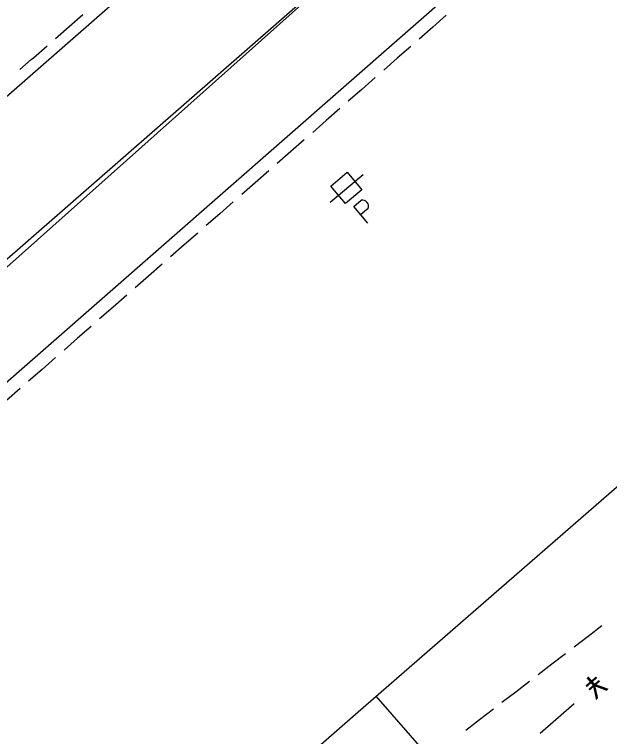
# Model space of a CAD drawing. Extents: x 2443269 to 2494951, y 591171 to 622130.
# Drawn here: x 2462283.1 to 2462414.5, y 604230.6 to 604390.1 of the extents above; entities that cross this region are included whole.
import ezdxf

# ---------------------------------------------------------------- set-up
doc = ezdxf.new("R2010")
doc.units = 0
for name, color, linetype in [('SURVEY - DRAINAGE - Area Shapes', 7, 'Continuous'), ('SURVEY - PROPERTY - Property Lines', 7, 'Continuous'), ('SURVEY - PROPERTY - ROW Lines', 7, 'Continuous'), ('SURVEY - TRANSPORTATION - Features', 7, 'Continuous'), ('SURVEY - TRANSPORTATION - Roads', 7, 'Continuous'), ('SURVEY - UTILITIES - Cable (Underground) with Text', 7, 'Continuous'), ('SURVEY - UTILITIES - Poles and Miscellaneous with Text', 7, 'Continuous'), ('SURVEY - UTILITIES - Sanitary Sewer with Text', 7, 'Continuous')]:
    doc.layers.add(name, color=color, linetype=linetype)

# ---------------------------------------------------------------- blocks, each defined once
blk = doc.blocks.new('xpp')
at = {"layer": 'SURVEY - UTILITIES - Cable (Underground) with Text'}
for p, q in [((-2.395, 2.598), (2.395, 2.598)), ((-2.395, -2.436), (-2.395, 2.598)), ((2.395, 2.598), (2.395, 2.598)), ((2.395, 2.598), (2.395, -2.436)), ((-4.75, 0), (4.75, 0)), ((2.395, -2.436), (-2.395, -2.436)), ((-2.395, -2.436), (-2.395, -2.436)), ((2.395, -2.436), (2.395, -2.436)), ((-1.339, -8.932), (-1.339, -4.141)), ((-1.339, -4.141), (-1.339, -4.141)), ((-1.339, -4.141), (0.771, -4.141)), ((1.062, -4.351), (0.771, -4.141)), ((1.286, -4.632), (1.062, -4.351)), ((1.062, -4.351), (1.062, -4.351)), ((1.427, -4.962), (1.286, -4.632)), ((1.286, -4.632), (1.286, -4.632)), ((0.771, -6.496), (1.062, -6.285)), ((1.062, -6.285), (1.286, -6.004)), ((1.062, -6.285), (1.062, -6.285)), ((1.286, -6.004), (1.427, -5.674)), ((1.286, -6.004), (1.286, -6.004)), ((1.475, -5.318), (1.427, -4.962)), ((1.427, -4.962), (1.427, -4.962)), ((1.427, -5.674), (1.475, -5.318)), ((1.427, -5.674), (1.427, -5.674)), ((1.475, -5.318), (1.475, -5.318)), ((0.771, -6.496), (-1.339, -6.496))]:
    blk.add_line(p, q, dxfattribs=at)

msp = doc.modelspace()

# ---------------------------------------------------------------- linework, layer by layer
at = {"layer": 'SURVEY - DRAINAGE - Area Shapes'}
for points in [[(2461699.802, 604946.811), (2461948.759, 605058.451), (2462209.695, 605140.681), (2462347.245, 605149.404), (2462473.247, 605118.739), (2462639.239, 604980.206), (2462813.204, 604824.031), (2462826.669, 604809.207), (2462512.785, 604538.294), (2462060.635, 604143.095), (2461848.299, 603959.822)], [(2461699.802, 604946.811), (2461948.759, 605058.451), (2462209.695, 605140.681), (2462347.245, 605149.404), (2462473.247, 605118.739), (2462639.239, 604980.206), (2462813.204, 604824.031), (2462826.669, 604809.207), (2462404.086, 604443.772), (2462278.014, 604331.283), (2462060.635, 604143.095), (2461831.285, 603941.863)]]:
    msp.add_lwpolyline(points, dxfattribs=at)
at = {"layer": 'SURVEY - PROPERTY - Property Lines'}
msp.add_line((2462475.153, 604111.816), (2462362.973, 604239.515), dxfattribs=at)
at = {"layer": 'SURVEY - PROPERTY - ROW Lines'}
for p, q in [((2462358.441, 604235.567), (2463177.961, 604949.438)), ((2462338.861, 604218.511), (2462358.441, 604235.567))]:
    msp.add_line(p, q, dxfattribs=at)
at = {"layer": 'SURVEY - TRANSPORTATION - Features'}
for p, q in [((2462295.211, 604387.502), (2462298.219, 604390.137)), ((2462378.475, 604389.958), (2462375.487, 604387.34)), ((2462292.203, 604384.868), (2462295.211, 604387.502)), ((2462375.487, 604387.34), (2462372.5, 604384.721)), ((2462287.315, 604380.587), (2462290.323, 604383.222)), ((2462370.633, 604383.085), (2462367.646, 604380.467)), ((2462286.824, 604380.157), (2462287.315, 604380.587)), ((2462367.646, 604380.467), (2462364.659, 604377.849)), ((2462284.305, 604377.956), (2462286.824, 604380.157)), ((2462362.792, 604376.212), (2462359.804, 604373.594)), ((2462359.804, 604373.594), (2462356.817, 604370.976)), ((2462354.95, 604369.339), (2462351.963, 604366.721)), ((2462351.963, 604366.721), (2462348.975, 604364.103)), ((2462347.108, 604362.467), (2462344.121, 604359.848)), ((2462344.121, 604359.848), (2462341.134, 604357.23)), ((2462339.267, 604355.594), (2462336.279, 604352.976)), ((2462336.279, 604352.976), (2462333.292, 604350.358)), ((2462331.425, 604348.721), (2462328.438, 604346.103)), ((2462328.438, 604346.103), (2462325.45, 604343.485)), ((2462323.583, 604341.848), (2462320.596, 604339.23)), ((2462320.596, 604339.23), (2462317.609, 604336.612)), ((2462315.741, 604334.976), (2462312.754, 604332.357)), ((2462312.754, 604332.357), (2462309.767, 604329.739)), ((2462307.9, 604328.103), (2462304.912, 604325.485)), ((2462304.912, 604325.485), (2462301.925, 604322.867)), ((2462300.058, 604321.23), (2462297.071, 604318.612)), ((2462297.071, 604318.612), (2462294.083, 604315.994)), ((2462292.216, 604314.357), (2462289.229, 604311.739)), ((2462289.229, 604311.739), (2462286.242, 604309.121)), ((2462284.375, 604307.485), (2462281.387, 604304.867)), ((2462409.758, 604252.803), (2462412.798, 604255.141)), ((2462406.719, 604250.465), (2462409.758, 604252.803)), ((2462401.781, 604246.665), (2462404.82, 604249.003)), ((2462398.742, 604244.327), (2462401.781, 604246.665)), ((2462393.803, 604240.527), (2462396.842, 604242.865)), ((2462390.764, 604238.189), (2462393.803, 604240.527)), ((2462385.826, 604234.389), (2462388.865, 604236.727)), ((2462382.786, 604232.051), (2462385.826, 604234.389))]:
    msp.add_line(p, q, dxfattribs=at)
at = {"layer": 'SURVEY - TRANSPORTATION - Roads'}
for points in [[(2461704.19, 603879.846), (2461710.507, 603878.998), (2461720.352, 603882.211), (2461736.892, 603894.969), (2461821.567, 603969.133), (2462007.389, 604131.918), (2462224.619, 604322.385), (2462361.423, 604442.233), (2462529.864, 604589.484), (2462660.404, 604704.382), (2462778.493, 604807.784)], [(2462812.347, 604774.503), (2462577.786, 604568.609), (2462133.041, 604178.976), (2462140.797, 604171.85)]]:
    msp.add_lwpolyline(points, dxfattribs=at)
at = {"layer": 'SURVEY - UTILITIES - Sanitary Sewer with Text'}
msp.add_line((2462406.717, 604237.829), (2462399.176, 604231.261), dxfattribs=at)

# ---------------------------------------------------------------- block references
at = {"layer": 'SURVEY - UTILITIES - Poles and Miscellaneous with Text', "rotation": 40.01874982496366}
msp.add_blockref('xpp', (2462356.446, 604351.761), dxfattribs=at)

# ---------------------------------------------------------------- texts
at = {"layer": 'SURVEY - UTILITIES - Sanitary Sewer with Text'}
msp.add_text('¥', height=5, rotation=221.05859, dxfattribs=at).set_placement((2462411.044, 604244.914))

doc.saveas('drawing.dxf')
